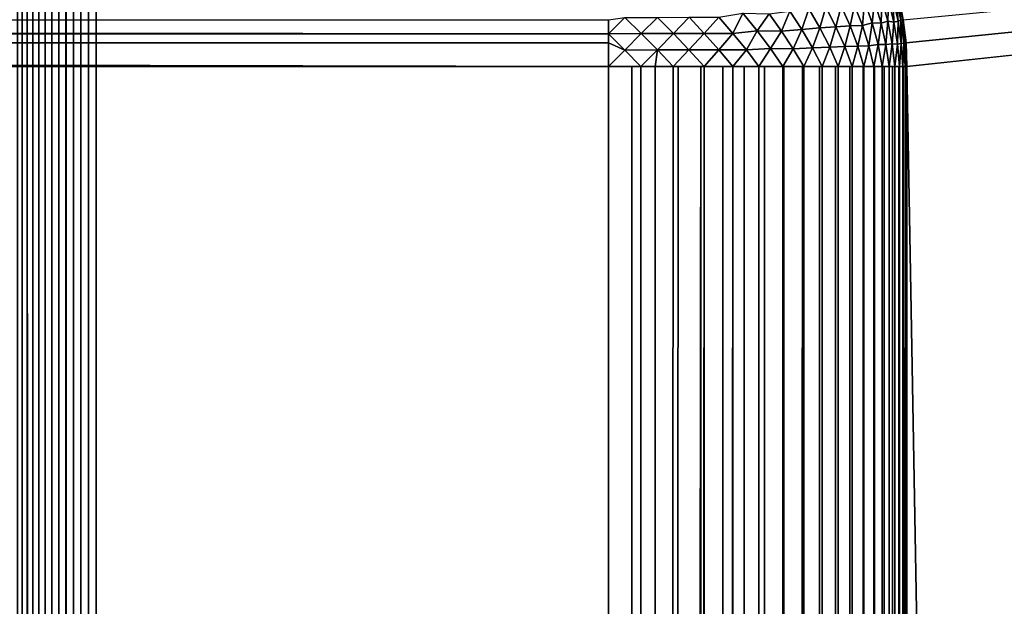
# Model space of a CAD drawing. Extents: x -226 to 226, y -900 to 900.
# Tile 625 of 656: x 36.66 to 44.25, y 872.54 to 877.06. Entities that reach past the tile are written whole.
import ezdxf

# ---------------------------------------------------------------- set-up
doc = ezdxf.new("R2010")
doc.units = 0
doc.header["$LTSCALE"] = 65.185185
for name, color, linetype in [('276', 7, 'CONTINUOUS'), ('281', 7, 'CONTINUOUS'), ('291', 7, 'CONTINUOUS'), ('3', 7, 'CONTINUOUS'), ('313', 7, 'CONTINUOUS'), ('314', 7, 'CONTINUOUS'), ('315', 7, 'CONTINUOUS'), ('97', 7, 'CONTINUOUS'), ('98', 7, 'CONTINUOUS')]:
    doc.layers.add(name, color=color, linetype=linetype)

msp = doc.modelspace()

# ---------------------------------------------------------------- linework, layer by layer
at = {"layer": '276', "color": 7, "linetype": 'CONTINUOUS'}
for points in [[(-41.2, 0, -25), (-41.2, 876.7, -25), (41.2, 0, -25), (-41.2, 0, -25)], [(41.2, 0, -25), (-41.2, 876.7, -25), (41.2, 876.7, -25), (41.2, 0, -25)]]:
    msp.add_3dface(points, dxfattribs=at)
at = {"layer": '281', "color": 7, "linetype": 'CONTINUOUS'}
for points in [[(43.5, 876.7), (43.5, -876.7), (43.5, 876.7, -22.7), (43.5, 876.7)], [(43.5, 876.7, -22.7), (43.5, -876.7), (43.5, 0, -22.7), (43.5, 876.7, -22.7)]]:
    msp.add_3dface(points, dxfattribs=at)
at = {"layer": '291', "color": 7, "linetype": 'CONTINUOUS'}
for points in [[(43.4365, 877.2369, -22.7), (43.4717, 877.0598), (43.4717, 877.0598, -22.7), (43.4365, 877.2369, -22.7)], [(43.4717, 877.0598), (43.4929, 876.8805), (43.4717, 877.0598, -22.7), (43.4717, 877.0598)], [(43.4717, 877.0598, -22.7), (43.4929, 876.8805), (43.4929, 876.8805, -22.7), (43.4717, 877.0598, -22.7)], [(43.4929, 876.8805), (43.5, 876.7), (43.4929, 876.8805, -22.7), (43.4929, 876.8805)], [(43.5, 876.7), (43.5, 876.7, -22.7), (43.4929, 876.8805, -22.7), (43.5, 876.7)]]:
    msp.add_3dface(points, dxfattribs=at)
at = {"layer": '3', "color": 7, "linetype": 'CONTINUOUS'}
for points in [[(43.4717, 877.0598), (74.25, 880), (43.4929, 876.8805), (43.4717, 877.0598)], [(74.25, 880), (43.5, 876.7), (43.4929, 876.8805), (74.25, 880)], [(74.25, 880), (74.25, -880), (43.5, 876.7), (74.25, 880)], [(43.5, 876.7), (74.25, -880), (43.5, -876.7), (43.5, 876.7)]]:
    msp.add_3dface(points, dxfattribs=at)
at = {"layer": '313', "color": 7, "linetype": 'CONTINUOUS'}
for points in [[(41.3805, 876.7, -24.9929), (41.4497, 876.7, -24.9864), (41.2, 0, -25), (41.3805, 876.7, -24.9929)], [(41.2, 0, -25), (41.2, 876.7, -25), (41.3805, 876.7, -24.9929), (41.2, 0, -25)], [(41.7369, -876.7, -24.9365), (41.2, 0, -25), (41.9107, 876.7, -24.8874), (41.7369, -876.7, -24.9365)], [(41.7369, 876.7, -24.9365), (41.9107, 876.7, -24.8874), (41.2, 0, -25), (41.7369, 876.7, -24.9365)], [(41.6983, 876.7, -24.9454), (41.7369, 876.7, -24.9365), (41.2, 0, -25), (41.6983, 876.7, -24.9454)], [(41.5598, 876.7, -24.9717), (41.6983, 876.7, -24.9454), (41.2, 0, -25), (41.5598, 876.7, -24.9717)], [(41.4497, 876.7, -24.9864), (41.5598, 876.7, -24.9717), (41.2, 0, -25), (41.4497, 876.7, -24.9864)], [(41.9107, -876.7, -24.8874), (41.7369, -876.7, -24.9365), (41.9107, 876.7, -24.8874), (41.9107, -876.7, -24.8874)], [(41.9626, -876.7, -24.8699), (41.9107, -876.7, -24.8874), (41.9355, 876.7, -24.8792), (41.9626, -876.7, -24.8699)], [(41.9355, 876.7, -24.8792), (41.9107, -876.7, -24.8874), (41.9107, 876.7, -24.8874), (41.9355, 876.7, -24.8792)], [(42.0802, 876.7, -24.8249), (41.9626, -876.7, -24.8699), (41.9355, 876.7, -24.8792), (42.0802, 876.7, -24.8249)], [(42.0802, -876.7, -24.8249), (41.9626, -876.7, -24.8699), (42.0802, 876.7, -24.8249), (42.0802, -876.7, -24.8249)], [(42.2086, -876.7, -24.7671), (42.0802, -876.7, -24.8249), (42.1565, 876.7, -24.7917), (42.2086, -876.7, -24.7671)], [(42.1565, 876.7, -24.7917), (42.0802, -876.7, -24.8249), (42.0802, 876.7, -24.8249), (42.1565, 876.7, -24.7917)], [(42.2442, 876.7, -24.7493), (42.2086, -876.7, -24.7671), (42.1565, 876.7, -24.7917), (42.2442, 876.7, -24.7493)], [(42.2442, -876.7, -24.7493), (42.2086, -876.7, -24.7671), (42.2442, 876.7, -24.7493), (42.2442, -876.7, -24.7493)], [(42.4017, -876.7, -24.6611), (42.2442, -876.7, -24.7493), (42.4017, 876.7, -24.6611), (42.4017, -876.7, -24.6611)], [(42.4017, 876.7, -24.6611), (42.2442, -876.7, -24.7493), (42.3592, 876.7, -24.6865), (42.4017, 876.7, -24.6611)], [(42.3592, 876.7, -24.6865), (42.2442, -876.7, -24.7493), (42.2442, 876.7, -24.7493), (42.3592, 876.7, -24.6865)], [(42.4485, -876.7, -24.6316), (42.4017, -876.7, -24.6611), (42.5422, 876.7, -24.5678), (42.4485, -876.7, -24.6316)], [(42.5422, 876.7, -24.5678), (42.4017, -876.7, -24.6611), (42.4017, 876.7, -24.6611), (42.5422, 876.7, -24.5678)], [(42.5519, -876.7, -24.5607), (42.4485, -876.7, -24.6316), (42.5519, 876.7, -24.5607), (42.5519, -876.7, -24.5607)], [(42.5519, 876.7, -24.5607), (42.4485, -876.7, -24.6316), (42.5422, 876.7, -24.5678), (42.5519, 876.7, -24.5607)], [(42.6803, -876.7, -24.4603), (42.5519, -876.7, -24.5607), (42.6937, 876.7, -24.4489), (42.6803, -876.7, -24.4603)], [(42.6937, 876.7, -24.4489), (42.5519, -876.7, -24.5607), (42.5519, 876.7, -24.5607), (42.6937, 876.7, -24.4489)], [(42.6937, -876.7, -24.4489), (42.6803, -876.7, -24.4603), (42.6937, 876.7, -24.4489), (42.6937, -876.7, -24.4489)], [(42.8263, -876.7, -24.3263), (42.6937, -876.7, -24.4489), (42.8263, 876.7, -24.3263), (42.8263, -876.7, -24.3263)], [(42.8263, 876.7, -24.3263), (42.6937, -876.7, -24.4489), (42.7042, 876.7, -24.4399), (42.8263, 876.7, -24.3263)], [(42.7042, 876.7, -24.4399), (42.6937, -876.7, -24.4489), (42.6937, 876.7, -24.4489), (42.7042, 876.7, -24.4399)], [(42.9039, -876.7, -24.245), (42.8263, -876.7, -24.3263), (42.8463, 876.7, -24.3061), (42.9039, -876.7, -24.245)], [(42.8463, 876.7, -24.3061), (42.8263, -876.7, -24.3263), (42.8263, 876.7, -24.3263), (42.8463, 876.7, -24.3061)], [(42.9489, 876.7, -24.1937), (42.9039, -876.7, -24.245), (42.8463, 876.7, -24.3061), (42.9489, 876.7, -24.1937)], [(42.9489, -876.7, -24.1937), (42.9039, -876.7, -24.245), (42.9489, 876.7, -24.1937), (42.9489, -876.7, -24.1937)], [(43.0062, -876.7, -24.1239), (42.9489, -876.7, -24.1937), (42.97, 876.7, -24.1687), (43.0062, -876.7, -24.1239)], [(42.97, 876.7, -24.1687), (42.9489, -876.7, -24.1937), (42.9489, 876.7, -24.1937), (42.97, 876.7, -24.1687)], [(43.0607, 876.7, -24.0519), (43.0062, -876.7, -24.1239), (42.97, 876.7, -24.1687), (43.0607, 876.7, -24.0519)], [(43.0607, -876.7, -24.0519), (43.0062, -876.7, -24.1239), (43.0607, 876.7, -24.0519), (43.0607, -876.7, -24.0519)], [(43.1124, -876.7, -23.9778), (43.0607, -876.7, -24.0519), (43.0767, 876.7, -24.0297), (43.1124, -876.7, -23.9778)], [(43.0767, 876.7, -24.0297), (43.0607, -876.7, -24.0519), (43.0607, 876.7, -24.0519), (43.0767, 876.7, -24.0297)], [(43.1611, 876.7, -23.9017), (43.1124, -876.7, -23.9778), (43.0767, 876.7, -24.0297), (43.1611, 876.7, -23.9017)], [(43.1155, -876.7, -23.9732), (43.1124, -876.7, -23.9778), (43.1611, 876.7, -23.9017), (43.1155, -876.7, -23.9732)], [(43.1611, -876.7, -23.9017), (43.1155, -876.7, -23.9732), (43.1611, 876.7, -23.9017), (43.1611, -876.7, -23.9017)], [(43.2067, -876.7, -23.8238), (43.1611, -876.7, -23.9017), (43.168, 876.7, -23.8904), (43.2067, -876.7, -23.8238)], [(43.168, 876.7, -23.8904), (43.1611, -876.7, -23.9017), (43.1611, 876.7, -23.9017), (43.168, 876.7, -23.8904)], [(43.2452, 876.7, -23.7522), (43.2067, -876.7, -23.8238), (43.168, 876.7, -23.8904), (43.2452, 876.7, -23.7522)], [(43.2493, -876.7, -23.7442), (43.2067, -876.7, -23.8238), (43.2493, 876.7, -23.7442), (43.2493, -876.7, -23.7442)], [(43.2493, 876.7, -23.7442), (43.2067, -876.7, -23.8238), (43.2452, 876.7, -23.7522), (43.2493, 876.7, -23.7442)], [(43.2887, -876.7, -23.6629), (43.2493, -876.7, -23.7442), (43.3097, 876.7, -23.616), (43.2887, -876.7, -23.6629)], [(43.3097, 876.7, -23.616), (43.2493, -876.7, -23.7442), (43.2493, 876.7, -23.7442), (43.3097, 876.7, -23.616)], [(43.3162, -876.7, -23.6009), (43.2887, -876.7, -23.6629), (43.3097, 876.7, -23.616), (43.3162, -876.7, -23.6009)], [(43.3249, 876.7, -23.5802), (43.3162, -876.7, -23.6009), (43.3097, 876.7, -23.616), (43.3249, 876.7, -23.5802)], [(43.3249, -876.7, -23.5802), (43.3162, -876.7, -23.6009), (43.3249, 876.7, -23.5802), (43.3249, -876.7, -23.5802)], [(43.3578, -876.7, -23.4961), (43.3249, -876.7, -23.5802), (43.3633, 876.7, -23.4812), (43.3578, -876.7, -23.4961)], [(43.3633, 876.7, -23.4812), (43.3249, -876.7, -23.5802), (43.3249, 876.7, -23.5802), (43.3633, 876.7, -23.4812)], [(43.3874, -876.7, -23.4107), (43.3578, -876.7, -23.4961), (43.3874, 876.7, -23.4107), (43.3874, -876.7, -23.4107)], [(43.3874, 876.7, -23.4107), (43.3578, -876.7, -23.4961), (43.3633, 876.7, -23.4812), (43.3874, 876.7, -23.4107)], [(43.4136, -876.7, -23.3243), (43.3874, -876.7, -23.4107), (43.4069, 876.7, -23.3478), (43.4136, -876.7, -23.3243)], [(43.4069, 876.7, -23.3478), (43.3874, -876.7, -23.4107), (43.3874, 876.7, -23.4107), (43.4069, 876.7, -23.3478)], [(43.4136, -876.7, -23.3243), (43.4069, 876.7, -23.3478), (43.5, 0, -22.7), (43.4136, -876.7, -23.3243)], [(43.4365, 876.7, -23.2369), (43.5, 0, -22.7), (43.4069, 876.7, -23.3478), (43.4365, 876.7, -23.2369)], [(43.4414, 876.7, -23.2157), (43.5, 0, -22.7), (43.4365, 876.7, -23.2369), (43.4414, 876.7, -23.2157)], [(43.4675, 876.7, -23.0855), (43.5, 0, -22.7), (43.4414, 876.7, -23.2157), (43.4675, 876.7, -23.0855)], [(43.4717, 876.7, -23.0598), (43.5, 0, -22.7), (43.4675, 876.7, -23.0855), (43.4717, 876.7, -23.0598)], [(43.4857, 876.7, -22.9565), (43.5, 0, -22.7), (43.4717, 876.7, -23.0598), (43.4857, 876.7, -22.9565)], [(43.4929, 876.7, -22.8805), (43.5, 0, -22.7), (43.4857, 876.7, -22.9565), (43.4929, 876.7, -22.8805)], [(43.4964, 876.7, -22.8279), (43.5, 0, -22.7), (43.4929, 876.7, -22.8805), (43.4964, 876.7, -22.8279)], [(43.5, 876.7, -22.7), (43.5, 0, -22.7), (43.4964, 876.7, -22.8279), (43.5, 876.7, -22.7)]]:
    msp.add_3dface(points, dxfattribs=at)
at = {"layer": '314', "color": 7, "linetype": 'CONTINUOUS'}
for points in [[(43.4313, 877.2361, -22.854), (43.4534, 877.0561, -22.9924), (43.4167, 877.2307, -23.0078), (43.4313, 877.2361, -22.854)], [(43.4313, 877.2361, -22.854), (43.4365, 877.2369, -22.7), (43.467, 877.0597, -22.8462), (43.4313, 877.2361, -22.854)], [(43.4313, 877.2361, -22.854), (43.467, 877.0597, -22.8462), (43.4534, 877.0561, -22.9924), (43.4313, 877.2361, -22.854)], [(43.4365, 877.2369, -22.7), (43.4717, 877.0598, -22.7), (43.467, 877.0597, -22.8462), (43.4365, 877.2369, -22.7)], [(42.9528, 877.0056, -24.1575), (42.875, 877.1557, -24.2088), (42.9921, 877.1647, -24.0647), (42.9528, 877.0056, -24.1575)], [(43.0617, 877.0114, -24.0141), (42.9528, 877.0056, -24.1575), (42.9921, 877.1647, -24.0647), (43.0617, 877.0114, -24.0141)], [(43.0617, 877.0114, -24.0141), (42.9921, 877.1647, -24.0647), (43.0946, 877.1702, -23.9163), (43.0617, 877.0114, -24.0141)], [(43.1561, 877.0151, -23.8681), (43.0617, 877.0114, -24.0141), (43.0946, 877.1702, -23.9163), (43.1561, 877.0151, -23.8681)], [(43.1561, 877.0151, -23.8681), (43.0946, 877.1702, -23.9163), (43.1727, 877.1989, -23.7721), (43.1561, 877.0151, -23.8681)], [(43.231, 877.0347, -23.7262), (43.1561, 877.0151, -23.8681), (43.1727, 877.1989, -23.7721), (43.231, 877.0347, -23.7262)], [(43.231, 877.0347, -23.7262), (43.1727, 877.1989, -23.7721), (43.2492, 877.1972, -23.6184), (43.231, 877.0347, -23.7262)], [(43.2997, 877.0336, -23.5775), (43.231, 877.0347, -23.7262), (43.2492, 877.1972, -23.6184), (43.2997, 877.0336, -23.5775)], [(43.2997, 877.0336, -23.5775), (43.2492, 877.1972, -23.6184), (43.305, 877.2177, -23.4688), (43.2997, 877.0336, -23.5775)], [(43.3523, 877.0474, -23.4328), (43.2997, 877.0336, -23.5775), (43.305, 877.2177, -23.4688), (43.3523, 877.0474, -23.4328)], [(43.3523, 877.0474, -23.4328), (43.305, 877.2177, -23.4688), (43.3578, 877.208, -23.313), (43.3523, 877.0474, -23.4328)], [(43.3985, 877.0405, -23.2838), (43.3523, 877.0474, -23.4328), (43.3578, 877.208, -23.313), (43.3985, 877.0405, -23.2838)], [(43.3985, 877.0405, -23.2838), (43.3578, 877.208, -23.313), (43.3923, 877.2208, -23.1609), (43.3985, 877.0405, -23.2838)], [(43.4307, 877.0492, -23.1383), (43.3923, 877.2208, -23.1609), (43.4167, 877.2307, -23.0078), (43.4307, 877.0492, -23.1383)], [(43.4307, 877.0492, -23.1383), (43.3985, 877.0405, -23.2838), (43.3923, 877.2208, -23.1609), (43.4307, 877.0492, -23.1383)], [(43.4534, 877.0561, -22.9924), (43.4307, 877.0492, -23.1383), (43.4167, 877.2307, -23.0078), (43.4534, 877.0561, -22.9924)], [(42.1586, 876.9533, -24.7753), (42.0503, 877.078, -24.8034), (42.2356, 877.1107, -24.7122), (42.1586, 876.9533, -24.7753)], [(42.3448, 876.9752, -24.6757), (42.1586, 876.9533, -24.7753), (42.2356, 877.1107, -24.7122), (42.3448, 876.9752, -24.6757)], [(42.3448, 876.9752, -24.6757), (42.2356, 877.1107, -24.7122), (42.4365, 877.1039, -24.5968), (42.3448, 876.9752, -24.6757)], [(42.5332, 876.9706, -24.5546), (42.3448, 876.9752, -24.6757), (42.4365, 877.1039, -24.5968), (42.5332, 876.9706, -24.5546)], [(42.5332, 876.9706, -24.5546), (42.4365, 877.1039, -24.5968), (42.5968, 877.1257, -24.477), (42.5332, 876.9706, -24.5546)], [(42.6887, 876.9854, -24.4298), (42.5332, 876.9706, -24.5546), (42.5968, 877.1257, -24.477), (42.6887, 876.9854, -24.4298)], [(42.6887, 876.9854, -24.4298), (42.5968, 877.1257, -24.477), (42.7432, 877.1429, -24.3469), (42.6887, 876.9854, -24.4298)], [(42.8286, 876.9969, -24.2967), (42.6887, 876.9854, -24.4298), (42.7432, 877.1429, -24.3469), (42.8286, 876.9969, -24.2967)], [(42.8286, 876.9969, -24.2967), (42.7432, 877.1429, -24.3469), (42.875, 877.1557, -24.2088), (42.8286, 876.9969, -24.2967)], [(42.9528, 877.0056, -24.1575), (42.8286, 876.9969, -24.2967), (42.875, 877.1557, -24.2088), (42.9528, 877.0056, -24.1575)], [(41.2, 876.9497, -24.9864), (41.2, 877.0598, -24.9717), (41.3266, 877.0765, -24.9654), (41.2, 876.9497, -24.9864)], [(41.4523, 876.9523, -24.9722), (41.2, 876.9497, -24.9864), (41.3266, 877.0765, -24.9654), (41.4523, 876.9523, -24.9722)], [(41.4523, 876.9523, -24.9722), (41.3266, 877.0765, -24.9654), (41.5777, 877.0777, -24.9371), (41.4523, 876.9523, -24.9722)], [(41.7001, 876.9531, -24.9307), (41.4523, 876.9523, -24.9722), (41.5777, 877.0777, -24.9371), (41.7001, 876.9531, -24.9307)], [(41.7001, 876.9531, -24.9307), (41.5777, 877.0777, -24.9371), (41.8205, 877.0782, -24.8822), (41.7001, 876.9531, -24.9307)], [(41.9369, 876.9535, -24.864), (41.7001, 876.9531, -24.9307), (41.8205, 877.0782, -24.8822), (41.9369, 876.9535, -24.864)], [(41.9369, 876.9535, -24.864), (41.8205, 877.0782, -24.8822), (42.0503, 877.078, -24.8034), (41.9369, 876.9535, -24.864)], [(42.1586, 876.9533, -24.7753), (41.9369, 876.9535, -24.864), (42.0503, 877.078, -24.8034), (42.1586, 876.9533, -24.7753)], [(43.0202, 876.8536, -24.0976), (42.9528, 877.0056, -24.1575), (43.0617, 877.0114, -24.0141), (43.0202, 876.8536, -24.0976)], [(43.1205, 876.8564, -23.9559), (43.0202, 876.8536, -24.0976), (43.0617, 877.0114, -24.0141), (43.1205, 876.8564, -23.9559)], [(43.1205, 876.8564, -23.9559), (43.0617, 877.0114, -24.0141), (43.1561, 877.0151, -23.8681), (43.1205, 876.8564, -23.9559)], [(43.2064, 876.8581, -23.8133), (43.1205, 876.8564, -23.9559), (43.1561, 877.0151, -23.8681), (43.2064, 876.8581, -23.8133)], [(43.2064, 876.8581, -23.8133), (43.1561, 877.0151, -23.8681), (43.231, 877.0347, -23.7262), (43.2064, 876.8581, -23.8133)], [(43.2768, 876.8684, -23.6739), (43.2064, 876.8581, -23.8133), (43.231, 877.0347, -23.7262), (43.2768, 876.8684, -23.6739)], [(43.2768, 876.8684, -23.6739), (43.231, 877.0347, -23.7262), (43.2997, 877.0336, -23.5775), (43.2768, 876.8684, -23.6739)], [(43.3378, 876.8681, -23.5316), (43.2768, 876.8684, -23.6739), (43.2997, 877.0336, -23.5775), (43.3378, 876.8681, -23.5316)], [(43.3378, 876.8681, -23.5316), (43.2997, 877.0336, -23.5775), (43.3523, 877.0474, -23.4328), (43.3378, 876.8681, -23.5316)], [(43.3864, 876.875, -23.3923), (43.3378, 876.8681, -23.5316), (43.3523, 877.0474, -23.4328), (43.3864, 876.875, -23.3923)], [(43.3864, 876.875, -23.3923), (43.3523, 877.0474, -23.4328), (43.3985, 877.0405, -23.2838), (43.3864, 876.875, -23.3923)], [(43.4264, 876.8711, -23.2513), (43.3864, 876.875, -23.3923), (43.3985, 877.0405, -23.2838), (43.4264, 876.8711, -23.2513)], [(43.4264, 876.8711, -23.2513), (43.3985, 877.0405, -23.2838), (43.4307, 877.0492, -23.1383), (43.4264, 876.8711, -23.2513)], [(43.4558, 876.8756, -23.113), (43.4264, 876.8711, -23.2513), (43.4307, 877.0492, -23.1383), (43.4558, 876.8756, -23.113)], [(43.4558, 876.8756, -23.113), (43.4307, 877.0492, -23.1383), (43.4534, 877.0561, -22.9924), (43.4558, 876.8756, -23.113)], [(43.467, 877.0597, -22.8462), (43.4764, 876.8795, -22.9752), (43.4534, 877.0561, -22.9924), (43.467, 877.0597, -22.8462)], [(43.4764, 876.8795, -22.9752), (43.4558, 876.8756, -23.113), (43.4534, 877.0561, -22.9924), (43.4764, 876.8795, -22.9752)], [(43.467, 877.0597, -22.8462), (43.4717, 877.0598, -22.7), (43.4887, 876.8811, -22.8374), (43.467, 877.0597, -22.8462)], [(43.467, 877.0597, -22.8462), (43.4887, 876.8811, -22.8374), (43.4764, 876.8795, -22.9752), (43.467, 877.0597, -22.8462)], [(43.4717, 877.0598, -22.7), (43.4929, 876.8805, -22.7), (43.4887, 876.8811, -22.8374), (43.4717, 877.0598, -22.7)], [(41.3253, 876.8253, -24.9932), (41.2, 876.9497, -24.9864), (41.4523, 876.9523, -24.9722), (41.3253, 876.8253, -24.9932)], [(41.2, 876.9497, -24.9864), (41.3253, 876.8253, -24.9932), (41.2, 876.8805, -24.9929), (41.2, 876.9497, -24.9864)], [(41.5765, 876.8266, -24.9654), (41.3253, 876.8253, -24.9932), (41.4523, 876.9523, -24.9722), (41.5765, 876.8266, -24.9654)], [(41.5765, 876.8266, -24.9654), (41.4523, 876.9523, -24.9722), (41.7001, 876.9531, -24.9307), (41.5765, 876.8266, -24.9654)], [(41.8196, 876.827, -24.9113), (41.5765, 876.8266, -24.9654), (41.7001, 876.9531, -24.9307), (41.8196, 876.827, -24.9113)], [(41.8196, 876.827, -24.9113), (41.7001, 876.9531, -24.9307), (41.9369, 876.9535, -24.864), (41.8196, 876.827, -24.9113)], [(42.0491, 876.8274, -24.8337), (41.8196, 876.827, -24.9113), (41.9369, 876.9535, -24.864), (42.0491, 876.8274, -24.8337)], [(42.0491, 876.8274, -24.8337), (41.9369, 876.9535, -24.864), (42.1586, 876.9533, -24.7753), (42.0491, 876.8274, -24.8337)], [(42.2618, 876.8273, -24.7363), (42.0491, 876.8274, -24.8337), (42.1586, 876.9533, -24.7753), (42.2618, 876.8273, -24.7363)], [(42.2618, 876.8273, -24.7363), (42.1586, 876.9533, -24.7753), (42.3448, 876.9752, -24.6757), (42.2618, 876.8273, -24.7363)], [(42.4473, 876.8381, -24.6275), (42.2618, 876.8273, -24.7363), (42.3448, 876.9752, -24.6757), (42.4473, 876.8381, -24.6275)], [(42.4473, 876.8381, -24.6275), (42.3448, 876.9752, -24.6757), (42.5332, 876.9706, -24.5546), (42.4473, 876.8381, -24.6275)], [(42.6226, 876.8358, -24.5021), (42.4473, 876.8381, -24.6275), (42.5332, 876.9706, -24.5546), (42.6226, 876.8358, -24.5021)], [(42.6226, 876.8358, -24.5021), (42.5332, 876.9706, -24.5546), (42.6887, 876.9854, -24.4298), (42.6226, 876.8358, -24.5021)], [(42.7721, 876.8434, -24.3727), (42.6226, 876.8358, -24.5021), (42.6887, 876.9854, -24.4298), (42.7721, 876.8434, -24.3727)], [(42.7721, 876.8434, -24.3727), (42.6887, 876.9854, -24.4298), (42.8286, 876.9969, -24.2967), (42.7721, 876.8434, -24.3727)], [(42.9044, 876.8493, -24.2371), (42.7721, 876.8434, -24.3727), (42.8286, 876.9969, -24.2967), (42.9044, 876.8493, -24.2371)], [(42.9044, 876.8493, -24.2371), (42.8286, 876.9969, -24.2967), (42.9528, 877.0056, -24.1575), (42.9044, 876.8493, -24.2371)], [(43.0202, 876.8536, -24.0976), (42.9044, 876.8493, -24.2371), (42.9528, 877.0056, -24.1575), (43.0202, 876.8536, -24.0976)], [(41.3253, 876.8253, -24.9932), (41.2, 876.7, -25), (41.2, 876.8805, -24.9929), (41.3253, 876.8253, -24.9932)], [(43.0767, 876.7, -24.0297), (43.0202, 876.8536, -24.0976), (43.1205, 876.8564, -23.9559), (43.0767, 876.7, -24.0297)], [(43.168, 876.7, -23.8904), (43.0767, 876.7, -24.0297), (43.1205, 876.8564, -23.9559), (43.168, 876.7, -23.8904)], [(43.168, 876.7, -23.8904), (43.1205, 876.8564, -23.9559), (43.2064, 876.8581, -23.8133), (43.168, 876.7, -23.8904)], [(43.2452, 876.7, -23.7522), (43.168, 876.7, -23.8904), (43.2064, 876.8581, -23.8133), (43.2452, 876.7, -23.7522)], [(43.2452, 876.7, -23.7522), (43.2064, 876.8581, -23.8133), (43.2768, 876.8684, -23.6739), (43.2452, 876.7, -23.7522)], [(43.3097, 876.7, -23.616), (43.2452, 876.7, -23.7522), (43.2768, 876.8684, -23.6739), (43.3097, 876.7, -23.616)], [(43.3097, 876.7, -23.616), (43.2768, 876.8684, -23.6739), (43.3378, 876.8681, -23.5316), (43.3097, 876.7, -23.616)], [(43.3633, 876.7, -23.4812), (43.3097, 876.7, -23.616), (43.3378, 876.8681, -23.5316), (43.3633, 876.7, -23.4812)], [(43.3633, 876.7, -23.4812), (43.3378, 876.8681, -23.5316), (43.3864, 876.875, -23.3923), (43.3633, 876.7, -23.4812)], [(43.4069, 876.7, -23.3478), (43.3633, 876.7, -23.4812), (43.3864, 876.875, -23.3923), (43.4069, 876.7, -23.3478)], [(43.4069, 876.7, -23.3478), (43.3864, 876.875, -23.3923), (43.4264, 876.8711, -23.2513), (43.4069, 876.7, -23.3478)], [(43.4414, 876.7, -23.2157), (43.4069, 876.7, -23.3478), (43.4264, 876.8711, -23.2513), (43.4414, 876.7, -23.2157)], [(43.4414, 876.7, -23.2157), (43.4264, 876.8711, -23.2513), (43.4558, 876.8756, -23.113), (43.4414, 876.7, -23.2157)], [(43.4675, 876.7, -23.0855), (43.4414, 876.7, -23.2157), (43.4558, 876.8756, -23.113), (43.4675, 876.7, -23.0855)], [(43.4675, 876.7, -23.0855), (43.4558, 876.8756, -23.113), (43.4764, 876.8795, -22.9752), (43.4675, 876.7, -23.0855)], [(43.4857, 876.7, -22.9565), (43.4675, 876.7, -23.0855), (43.4764, 876.8795, -22.9752), (43.4857, 876.7, -22.9565)], [(43.4887, 876.8811, -22.8374), (43.4857, 876.7, -22.9565), (43.4764, 876.8795, -22.9752), (43.4887, 876.8811, -22.8374)], [(43.4964, 876.7, -22.8279), (43.4857, 876.7, -22.9565), (43.4887, 876.8811, -22.8374), (43.4964, 876.7, -22.8279)], [(43.4929, 876.8805, -22.7), (43.4964, 876.7, -22.8279), (43.4887, 876.8811, -22.8374), (43.4929, 876.8805, -22.7)], [(43.4929, 876.8805, -22.7), (43.5, 876.7, -22.7), (43.4964, 876.7, -22.8279), (43.4929, 876.8805, -22.7)], [(41.4497, 876.7, -24.9864), (41.2, 876.7, -25), (41.3253, 876.8253, -24.9932), (41.4497, 876.7, -24.9864)], [(41.4497, 876.7, -24.9864), (41.3253, 876.8253, -24.9932), (41.5765, 876.8266, -24.9654), (41.4497, 876.7, -24.9864)], [(41.5598, 876.7, -24.9717), (41.4497, 876.7, -24.9864), (41.5765, 876.8266, -24.9654), (41.5598, 876.7, -24.9717)], [(41.6983, 876.7, -24.9454), (41.5598, 876.7, -24.9717), (41.5765, 876.8266, -24.9654), (41.6983, 876.7, -24.9454)], [(41.6983, 876.7, -24.9454), (41.5765, 876.8266, -24.9654), (41.8196, 876.827, -24.9113), (41.6983, 876.7, -24.9454)], [(41.9355, 876.7, -24.8792), (41.6983, 876.7, -24.9454), (41.8196, 876.827, -24.9113), (41.9355, 876.7, -24.8792)], [(41.9355, 876.7, -24.8792), (41.8196, 876.827, -24.9113), (42.0491, 876.8274, -24.8337), (41.9355, 876.7, -24.8792)], [(42.1565, 876.7, -24.7917), (41.9355, 876.7, -24.8792), (42.0491, 876.8274, -24.8337), (42.1565, 876.7, -24.7917)], [(42.1565, 876.7, -24.7917), (42.0491, 876.8274, -24.8337), (42.2618, 876.8273, -24.7363), (42.1565, 876.7, -24.7917)], [(42.3592, 876.7, -24.6865), (42.1565, 876.7, -24.7917), (42.2618, 876.8273, -24.7363), (42.3592, 876.7, -24.6865)], [(42.3592, 876.7, -24.6865), (42.2618, 876.8273, -24.7363), (42.4473, 876.8381, -24.6275), (42.3592, 876.7, -24.6865)], [(42.5422, 876.7, -24.5678), (42.3592, 876.7, -24.6865), (42.4473, 876.8381, -24.6275), (42.5422, 876.7, -24.5678)], [(42.5422, 876.7, -24.5678), (42.4473, 876.8381, -24.6275), (42.6226, 876.8358, -24.5021), (42.5422, 876.7, -24.5678)], [(42.7042, 876.7, -24.4399), (42.5422, 876.7, -24.5678), (42.6226, 876.8358, -24.5021), (42.7042, 876.7, -24.4399)], [(42.7042, 876.7, -24.4399), (42.6226, 876.8358, -24.5021), (42.7721, 876.8434, -24.3727), (42.7042, 876.7, -24.4399)], [(42.8463, 876.7, -24.3061), (42.7042, 876.7, -24.4399), (42.7721, 876.8434, -24.3727), (42.8463, 876.7, -24.3061)], [(42.8463, 876.7, -24.3061), (42.7721, 876.8434, -24.3727), (42.9044, 876.8493, -24.2371), (42.8463, 876.7, -24.3061)], [(42.97, 876.7, -24.1687), (42.8463, 876.7, -24.3061), (42.9044, 876.8493, -24.2371), (42.97, 876.7, -24.1687)], [(42.97, 876.7, -24.1687), (42.9044, 876.8493, -24.2371), (43.0202, 876.8536, -24.0976), (42.97, 876.7, -24.1687)], [(43.0767, 876.7, -24.0297), (42.97, 876.7, -24.1687), (43.0202, 876.8536, -24.0976), (43.0767, 876.7, -24.0297)], [(41.2, 876.7, -25), (41.4497, 876.7, -24.9864), (41.3805, 876.7, -24.9929), (41.2, 876.7, -25)], [(41.9355, 876.7, -24.8792), (41.7369, 876.7, -24.9365), (41.6983, 876.7, -24.9454), (41.9355, 876.7, -24.8792)], [(41.9355, 876.7, -24.8792), (41.9107, 876.7, -24.8874), (41.7369, 876.7, -24.9365), (41.9355, 876.7, -24.8792)], [(42.1565, 876.7, -24.7917), (42.0802, 876.7, -24.8249), (41.9355, 876.7, -24.8792), (42.1565, 876.7, -24.7917)], [(42.3592, 876.7, -24.6865), (42.2442, 876.7, -24.7493), (42.1565, 876.7, -24.7917), (42.3592, 876.7, -24.6865)], [(42.5422, 876.7, -24.5678), (42.4017, 876.7, -24.6611), (42.3592, 876.7, -24.6865), (42.5422, 876.7, -24.5678)], [(42.7042, 876.7, -24.4399), (42.5519, 876.7, -24.5607), (42.5422, 876.7, -24.5678), (42.7042, 876.7, -24.4399)], [(42.7042, 876.7, -24.4399), (42.6937, 876.7, -24.4489), (42.5519, 876.7, -24.5607), (42.7042, 876.7, -24.4399)], [(42.8463, 876.7, -24.3061), (42.8263, 876.7, -24.3263), (42.7042, 876.7, -24.4399), (42.8463, 876.7, -24.3061)], [(42.97, 876.7, -24.1687), (42.9489, 876.7, -24.1937), (42.8463, 876.7, -24.3061), (42.97, 876.7, -24.1687)], [(43.0767, 876.7, -24.0297), (43.0607, 876.7, -24.0519), (42.97, 876.7, -24.1687), (43.0767, 876.7, -24.0297)], [(43.168, 876.7, -23.8904), (43.1611, 876.7, -23.9017), (43.0767, 876.7, -24.0297), (43.168, 876.7, -23.8904)], [(43.3097, 876.7, -23.616), (43.2493, 876.7, -23.7442), (43.2452, 876.7, -23.7522), (43.3097, 876.7, -23.616)], [(43.3633, 876.7, -23.4812), (43.3249, 876.7, -23.5802), (43.3097, 876.7, -23.616), (43.3633, 876.7, -23.4812)], [(43.4069, 876.7, -23.3478), (43.3874, 876.7, -23.4107), (43.3633, 876.7, -23.4812), (43.4069, 876.7, -23.3478)], [(43.4414, 876.7, -23.2157), (43.4365, 876.7, -23.2369), (43.4069, 876.7, -23.3478), (43.4414, 876.7, -23.2157)], [(43.4857, 876.7, -22.9565), (43.4717, 876.7, -23.0598), (43.4675, 876.7, -23.0855), (43.4857, 876.7, -22.9565)], [(43.4964, 876.7, -22.8279), (43.4929, 876.7, -22.8805), (43.4857, 876.7, -22.9565), (43.4964, 876.7, -22.8279)]]:
    msp.add_3dface(points, dxfattribs=at)
at = {"layer": '315', "color": 7, "linetype": 'CONTINUOUS'}
for points in [[(41.2, 877.0598, -24.9717), (41.2, 876.9497, -24.9864), (-41.2, 877.0598, -24.9717), (41.2, 877.0598, -24.9717)], [(-41.2, 877.0598, -24.9717), (41.2, 876.9497, -24.9864), (-41.2, 876.9533, -24.986), (-41.2, 877.0598, -24.9717)], [(41.2, 876.9497, -24.9864), (41.2, 876.8805, -24.9929), (-41.2, 876.9533, -24.986), (41.2, 876.9497, -24.9864)], [(-41.2, 876.9533, -24.986), (41.2, 876.8805, -24.9929), (-41.2, 876.8805, -24.9929), (-41.2, 876.9533, -24.986)], [(41.2, 876.7, -25), (-41.2, 876.7, -25), (-41.2, 876.8805, -24.9929), (41.2, 876.7, -25)], [(41.2, 876.8805, -24.9929), (41.2, 876.7, -25), (-41.2, 876.8805, -24.9929), (41.2, 876.8805, -24.9929)]]:
    msp.add_3dface(points, dxfattribs=at)
at = {"layer": '97', "color": 7, "linetype": 'CONTINUOUS'}
for points in [[(36.6432, -900, 6.5908), (36.6797, -900, 6.6371), (36.6432, 900, 6.5908), (36.6432, -900, 6.5908)], [(36.6797, -900, 6.6371), (36.6797, 900, 6.6371), (36.6432, 900, 6.5908), (36.6797, -900, 6.6371)], [(36.6797, -900, 6.6371), (36.7197, -900, 6.6803), (36.6797, 900, 6.6371), (36.6797, -900, 6.6371)], [(36.7197, -900, 6.6803), (36.7197, 900, 6.6803), (36.6797, 900, 6.6371), (36.7197, -900, 6.6803)], [(36.7197, -900, 6.6803), (36.7629, -900, 6.7203), (36.7197, 900, 6.6803), (36.7197, -900, 6.6803)], [(36.7629, -900, 6.7203), (36.7629, 900, 6.7203), (36.7197, 900, 6.6803), (36.7629, -900, 6.7203)], [(36.7629, -900, 6.7203), (36.8092, -900, 6.7568), (36.7629, 900, 6.7203), (36.7629, -900, 6.7203)], [(36.8092, -900, 6.7568), (36.8092, 900, 6.7568), (36.7629, 900, 6.7203), (36.8092, -900, 6.7568)], [(36.8092, -900, 6.7568), (36.8581, -900, 6.7895), (36.8092, 900, 6.7568), (36.8092, -900, 6.7568)], [(36.8581, -900, 6.7895), (36.8581, 900, 6.7895), (36.8092, 900, 6.7568), (36.8581, -900, 6.7895)], [(36.8581, -900, 6.7895), (36.9095, -900, 6.8183), (36.8581, 900, 6.7895), (36.8581, -900, 6.7895)], [(36.9095, -900, 6.8183), (36.9095, 900, 6.8183), (36.8581, 900, 6.7895), (36.9095, -900, 6.8183)], [(36.9095, -900, 6.8183), (36.963, -900, 6.8429), (36.9095, 900, 6.8183), (36.9095, -900, 6.8183)], [(36.963, -900, 6.8429), (36.963, 900, 6.8429), (36.9095, 900, 6.8183), (36.963, -900, 6.8429)], [(36.963, -900, 6.8429), (37.0182, -900, 6.8633), (36.963, 900, 6.8429), (36.963, -900, 6.8429)], [(37.0182, -900, 6.8633), (37.0182, 900, 6.8633), (36.963, 900, 6.8429), (37.0182, -900, 6.8633)], [(37.0182, -900, 6.8633), (37.0749, -900, 6.8793), (37.0182, 900, 6.8633), (37.0182, -900, 6.8633)], [(37.0749, -900, 6.8793), (37.0749, 900, 6.8793), (37.0182, 900, 6.8633), (37.0749, -900, 6.8793)], [(37.0749, -900, 6.8793), (37.1327, -900, 6.8908), (37.0749, 900, 6.8793), (37.0749, -900, 6.8793)], [(37.1327, -900, 6.8908), (37.1327, 900, 6.8908), (37.0749, 900, 6.8793), (37.1327, -900, 6.8908)], [(37.1327, -900, 6.8908), (37.1911, -900, 6.8977), (37.1327, 900, 6.8908), (37.1327, -900, 6.8908)], [(37.1911, -900, 6.8977), (37.1911, 900, 6.8977), (37.1327, 900, 6.8908), (37.1911, -900, 6.8977)], [(37.1911, -900, 6.8977), (37.25, -900, 6.9), (37.1911, 900, 6.8977), (37.1911, -900, 6.8977)], [(37.25, -900, 6.9), (37.25, 900, 6.9), (37.1911, 900, 6.8977), (37.25, -900, 6.9)]]:
    msp.add_3dface(points, dxfattribs=at)
at = {"layer": '98', "color": 7, "linetype": 'CONTINUOUS'}
for points in [[(37.25, -900, 6.9), (56.25, -900, 6.9), (56.25, 900, 6.9), (37.25, -900, 6.9)], [(37.25, -900, 6.9), (56.25, 900, 6.9), (37.25, 900, 6.9), (37.25, -900, 6.9)]]:
    msp.add_3dface(points, dxfattribs=at)

doc.saveas('drawing.dxf')
